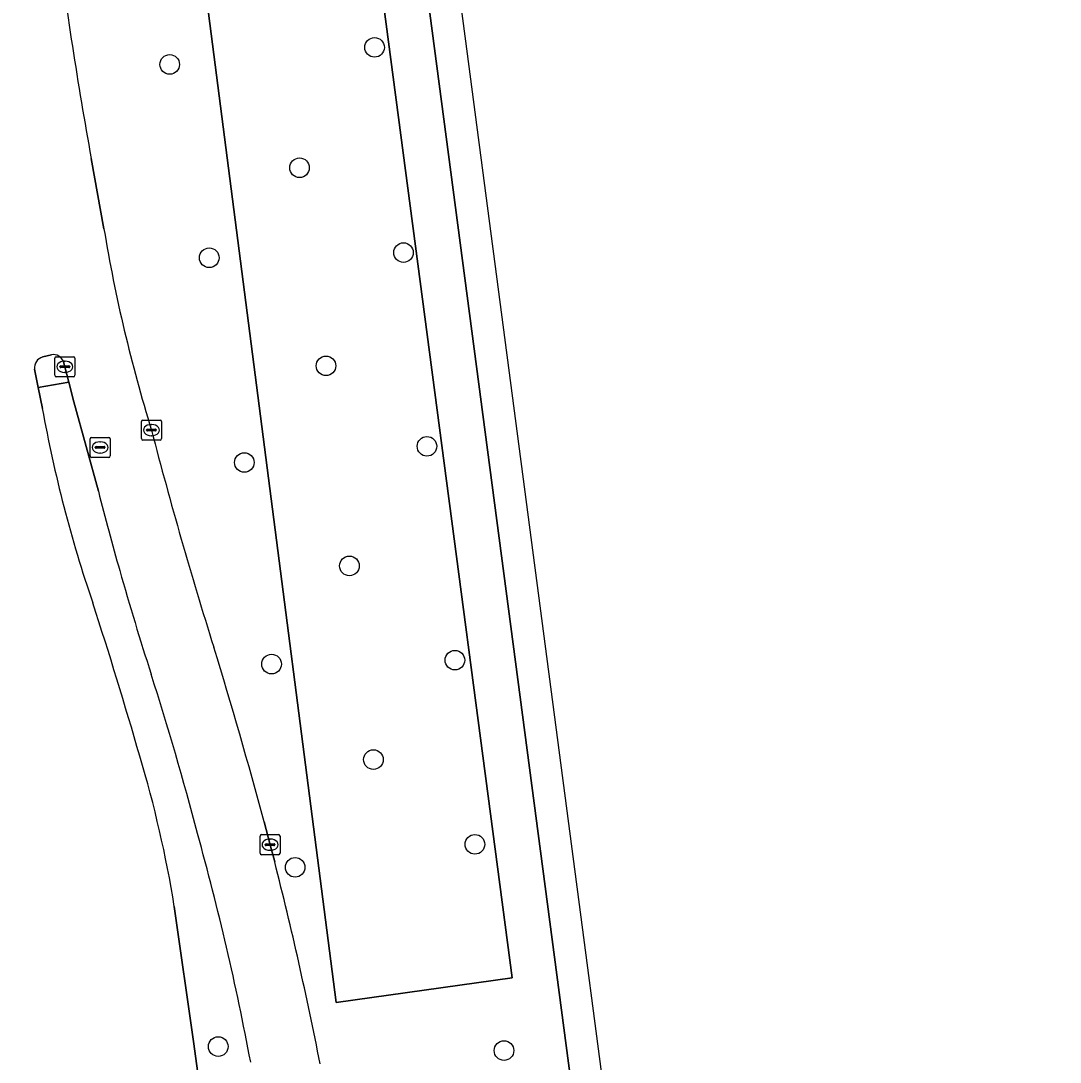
# Model space of a CAD drawing. Extents: x 160554 to 161248, y 385329 to 386506.
# Drawn here: x 161161.2 to 161213.1, y 385784.3 to 385836.3 of the extents above; entities that cross this region are included whole.
import ezdxf

# ---------------------------------------------------------------- set-up
doc = ezdxf.new("R2010")
doc.units = 0
for name, color, linetype in [('IMGEO_Berm_groen', 7, 'Continuous'), ('IMGEO_Boom', 7, 'Continuous'), ('IMGEO_Kolk', 7, 'Continuous'), ('IMGEO_OVBaan_gesloten', 7, 'Continuous'), ('IMGEO_Rijbaan_regionaal_gesloten', 7, 'Continuous'), ('IMGEO_Rioolput', 7, 'Continuous'), ('IMGEO_Verkeerseiland_gesloten', 7, 'Continuous')]:
    doc.layers.add(name, color=color, linetype=linetype)

msp = doc.modelspace()

# ---------------------------------------------------------------- linework, layer by layer
at = {"layer": 'IMGEO_Berm_groen'}
for points in [[(161192.129, 385757.369), (161192.123, 385757.419), (161191.085, 385765.148), (161171.762, 385911.427)], [(161164.75, 385829.392), (161165.383, 385825.887)], [(161163.628, 385818.238), (161162.095, 385817.984), (161162.311, 385816.931)], [(161165.106, 385812.806), (161163.883, 385817.258), (161163.628, 385818.238)], [(161173.368, 385796.323), (161173.668, 385795.179), (161173.899, 385794.318)], [(161168.893, 385792.102), (161169.863, 385785.251), (161171.633, 385772.262), (161173.94, 385754.892)]]:
    msp.add_lwpolyline(points, dxfattribs=at)
for points in [[(161176.794, 385856.248), (161168.216, 385855.075), (161176.97, 385787.315), (161185.746, 385788.543)], [(161176.794, 385856.248), (161185.746, 385788.543), (161176.97, 385787.315), (161168.216, 385855.075)]]:
    msp.add_lwpolyline(points, close=True, dxfattribs=at)
for centre, radius, start, end in [((161379.9, 385868.388), 218.656, 187.29409, 190.27334), ((161241.422, 385838.548), 77.086, 189.45343, 197.12306), ((161228.023, 385828.8), 66.776, 190.23804, 198.83907), ((161385.188, 385872.421), 224.673, 194.58299, 197.45459), ((161312.553, 385850.337), 152.149, 194.28078, 195.82506), ((161313.542, 385850.717), 153.203, 195.86099, 197.87921), ((160952.582, 385738.008), 223.248, 16.01286, 18.06511), ((160950.202, 385736.756), 230.979, 14.94484, 17.19263), ((161029.445, 385759.13), 145.291, 14.59326, 17.85679), ((161111.472, 385782.821), 58.166, 9.18119, 16.75775), ((161038.221, 385759.068), 136.833, 10.64072, 15.54439), ((160989.517, 385747.483), 190.237, 11.14624, 14.25247)]:
    msp.add_arc(centre, radius, start, end, dxfattribs=at)
at = {"layer": 'IMGEO_Boom'}
for centre in [(161178.878, 385834.937), (161168.663, 385834.087), (161175.137, 385828.933), (161170.634, 385824.447), (161180.323, 385824.704), (161176.458, 385819.057), (161181.493, 385815.044), (161172.384, 385814.237), (161177.626, 385809.08), (161173.742, 385804.183), (161182.885, 385804.38), (161178.822, 385799.422), (161183.884, 385795.196), (161174.919, 385794.051), (161171.083, 385785.112), (161185.335, 385784.912)]:
    msp.add_circle(centre, 0.489, dxfattribs=at)
at = {"layer": 'IMGEO_Kolk'}
for p, q in [((161162.932, 385818.586), (161162.932, 385819.438)), ((161163.007, 385819.512), (161163.859, 385819.512)), ((161163.42, 385819.292), (161163.445, 385819.292)), ((161163.933, 385819.438), (161163.933, 385818.586)), ((161163.191, 385819.006), (161163.191, 385819.018)), ((161163.629, 385818.969), (161163.231, 385818.969)), ((161163.234, 385819.055), (161163.632, 385819.055)), ((161163.443, 385818.732), (161163.418, 385818.732)), ((161163.675, 385819.018), (161163.675, 385819.006)), ((161163.859, 385818.512), (161163.007, 385818.512)), ((161167.252, 385815.426), (161167.252, 385816.278)), ((161167.327, 385816.352), (161168.179, 385816.352)), ((161167.74, 385816.132), (161167.765, 385816.132)), ((161168.253, 385816.278), (161168.253, 385815.426)), ((161167.511, 385815.846), (161167.511, 385815.858)), ((161167.949, 385815.809), (161167.551, 385815.809)), ((161167.554, 385815.895), (161167.952, 385815.895)), ((161167.763, 385815.572), (161167.738, 385815.572)), ((161167.995, 385815.858), (161167.995, 385815.846)), ((161168.179, 385815.352), (161167.327, 385815.352)), ((161173.167, 385794.753), (161173.167, 385795.605)), ((161173.242, 385795.679), (161174.094, 385795.679)), ((161173.469, 385795.222), (161173.867, 385795.222)), ((161173.655, 385795.459), (161173.68, 385795.459)), ((161174.168, 385795.605), (161174.168, 385794.753)), ((161173.426, 385795.173), (161173.426, 385795.185)), ((161173.864, 385795.136), (161173.466, 385795.136)), ((161173.678, 385794.899), (161173.653, 385794.899)), ((161173.91, 385795.185), (161173.91, 385795.173)), ((161174.094, 385794.679), (161173.242, 385794.679))]:
    msp.add_line(p, q, dxfattribs=at)
for points in [[(161162.932, 385818.586), (161162.932, 385819.438)], [(161163.007, 385819.512), (161163.859, 385819.512)], [(161163.933, 385819.438), (161163.933, 385818.586)], [(161163.859, 385818.512), (161163.007, 385818.512)], [(161167.252, 385815.426), (161167.252, 385816.278)], [(161167.327, 385816.352), (161168.179, 385816.352)], [(161168.253, 385816.278), (161168.253, 385815.426)], [(161168.179, 385815.352), (161167.327, 385815.352)], [(161173.167, 385794.753), (161173.167, 385795.605)], [(161173.242, 385795.679), (161174.094, 385795.679)], [(161174.168, 385795.605), (161174.168, 385794.753)], [(161174.094, 385794.679), (161173.242, 385794.679)]]:
    msp.add_lwpolyline(points, dxfattribs=at)
for centre, radius, start, end in [((161163.009, 385819.436), 0.0765, 91.552, 178.448), ((161163.009, 385819.436), 0.0765, 91.552, 178.448), ((161163.857, 385819.436), 0.0765, 1.552, 88.448), ((161163.857, 385819.436), 0.0765, 1.552, 88.448), ((161163.009, 385818.588), 0.0765, 181.552, 268.448), ((161163.009, 385818.588), 0.0765, 181.552, 268.448), ((161163.231, 385819.015), 0.0403, 85.8775, 175.7526), ((161163.228, 385819.005), 0.0366, 178.938, 274.7102), ((161163.632, 385819.012), 0.043, 264.8664, 352.4533), ((161163.636, 385819.017), 0.0386, 1.7309, 96.639), ((161163.857, 385818.588), 0.0765, 271.552, 358.448), ((161163.857, 385818.588), 0.0765, 271.552, 358.448), ((161167.329, 385816.276), 0.0765, 91.552, 178.448), ((161167.329, 385816.276), 0.0765, 91.552, 178.448), ((161168.177, 385816.276), 0.0765, 1.552, 88.448), ((161168.177, 385816.276), 0.0765, 1.552, 88.448), ((161167.551, 385815.855), 0.0403, 85.8775, 175.7526), ((161167.548, 385815.845), 0.0366, 178.938, 274.7102), ((161167.952, 385815.852), 0.043, 264.8664, 352.4533), ((161167.956, 385815.857), 0.0386, 1.7309, 96.639), ((161167.329, 385815.428), 0.0765, 181.552, 268.448), ((161167.329, 385815.428), 0.0765, 181.552, 268.448), ((161168.177, 385815.428), 0.0765, 271.552, 358.448), ((161168.177, 385815.428), 0.0765, 271.552, 358.448), ((161173.244, 385795.603), 0.0765, 91.552, 178.448), ((161173.244, 385795.603), 0.0765, 91.552, 178.448), ((161173.466, 385795.182), 0.0403, 85.8775, 175.7526), ((161173.871, 385795.184), 0.0386, 1.7309, 96.639), ((161174.092, 385795.603), 0.0765, 1.552, 88.448), ((161174.092, 385795.603), 0.0765, 1.552, 88.448), ((161173.244, 385794.755), 0.0765, 181.552, 268.448), ((161173.244, 385794.755), 0.0765, 181.552, 268.448), ((161173.463, 385795.172), 0.0366, 178.938, 274.7102), ((161173.867, 385795.179), 0.043, 264.8664, 352.4533), ((161174.092, 385794.755), 0.0765, 271.552, 358.448), ((161174.092, 385794.755), 0.0765, 271.552, 358.448)]:
    msp.add_arc(centre, radius, start, end, dxfattribs=at)
for centre, major_axis, ratio, start_param, end_param in [((161163.419, 385819.012), (-0.387, 0.002), 0.722429, 4.712389, 7.853982), ((161163.444, 385819.012), (-0.39, 0.002), 0.717154, 1.570796, 4.712389), ((161167.739, 385815.852), (-0.387, 0.002), 0.722429, 4.712389, 7.853982), ((161167.764, 385815.852), (-0.39, 0.002), 0.717154, 1.570796, 4.712389), ((161173.654, 385795.179), (-0.387, 0.002), 0.722429, 4.712389, 7.853982), ((161173.679, 385795.179), (-0.39, 0.002), 0.717154, 1.570796, 4.712389)]:
    msp.add_ellipse(centre, major_axis=major_axis, ratio=ratio, start_param=start_param, end_param=end_param, dxfattribs=at)
at = {"layer": 'IMGEO_OVBaan_gesloten'}
for points in [[(161213.073, 385609.979), (161196.575, 385735.387), (161182.706, 385840.813), (161167.141, 385959.129), (161140.774, 386160.649)], [(161139.162, 386158.234), (161139.958, 386152.089), (161140.803, 386145.482), (161141.188, 386142.52), (161141.548, 386139.783), (161145.073, 386113.098), (161149.257, 386081.304), (161156.366, 386027.725), (161169.507, 385928.499), (161170.47, 385921.206), (161171.762, 385911.427), (161191.085, 385765.148), (161192.123, 385757.419), (161192.129, 385757.369), (161192.547, 385753.94), (161193.018, 385750.537), (161193.532, 385746.558), (161194.059, 385742.593), (161194.306, 385740.679), (161194.958, 385735.855), (161195.08, 385734.903), (161196.215, 385726.449)]]:
    msp.add_lwpolyline(points, dxfattribs=at)
at = {"layer": 'IMGEO_Rijbaan_regionaal_gesloten'}
for points in [[(161165.383, 385825.887), (161164.75, 385829.392)], [(161162.331, 385819.5), (161162.761, 385819.611)], [(161163.369, 385819.252), (161163.433, 385819.012), (161163.628, 385818.238), (161163.883, 385817.258), (161165.106, 385812.806)], [(161162.311, 385816.931), (161162.095, 385817.984), (161161.92, 385818.897)], [(161173.899, 385794.318), (161173.668, 385795.179), (161173.368, 385796.323)], [(161174.813, 385748.009), (161174.379, 385751.526), (161173.94, 385754.892), (161171.633, 385772.262), (161169.863, 385785.251), (161168.893, 385792.102)]]:
    msp.add_lwpolyline(points, dxfattribs=at)
for centre, radius, start, end in [((161379.9, 385868.388), 218.656, 187.29409, 190.27334), ((161241.422, 385838.548), 77.086, 189.45343, 197.12306), ((161162.852, 385819.07), 0.549, 19.3797, 99.5), ((161162.478, 385818.958), 0.561, 105.1511, 186.2929), ((161228.023, 385828.8), 66.776, 190.23804, 198.83907), ((161385.188, 385872.421), 224.673, 194.58299, 197.45459), ((161312.553, 385850.337), 152.149, 194.28078, 195.82506), ((161313.542, 385850.717), 153.203, 195.86099, 197.87921), ((160952.582, 385738.008), 223.248, 16.01286, 18.06511), ((160950.202, 385736.756), 230.979, 14.94484, 17.19263), ((161029.445, 385759.13), 145.291, 14.59326, 17.85679), ((161111.472, 385782.821), 58.166, 9.18119, 16.75775), ((161038.221, 385759.068), 136.833, 10.64072, 15.54439), ((160989.517, 385747.483), 190.237, 11.14624, 14.25247)]:
    msp.add_arc(centre, radius, start, end, dxfattribs=at)
at = {"layer": 'IMGEO_Rioolput'}
for p, q in [((161164.767, 385815.488), (161165.619, 385815.488)), ((161164.692, 385814.562), (161164.692, 385815.414)), ((161164.951, 385814.982), (161164.951, 385814.994)), ((161165.389, 385814.945), (161164.991, 385814.945)), ((161164.994, 385815.031), (161165.392, 385815.031)), ((161165.18, 385815.268), (161165.205, 385815.268)), ((161165.435, 385814.994), (161165.435, 385814.982)), ((161165.693, 385815.414), (161165.693, 385814.562)), ((161165.619, 385814.488), (161164.767, 385814.488)), ((161165.203, 385814.708), (161165.178, 385814.708))]:
    msp.add_line(p, q, dxfattribs=at)
for points in [[(161164.767, 385815.488), (161165.619, 385815.488)], [(161164.692, 385814.562), (161164.692, 385815.414)], [(161165.693, 385815.414), (161165.693, 385814.562)], [(161165.619, 385814.488), (161164.767, 385814.488)]]:
    msp.add_lwpolyline(points, dxfattribs=at)
for centre, radius, start, end in [((161164.769, 385815.412), 0.0765, 91.552, 178.448), ((161164.769, 385815.412), 0.0765, 91.552, 178.448), ((161165.617, 385815.412), 0.0765, 1.552, 88.448), ((161165.617, 385815.412), 0.0765, 1.552, 88.448), ((161164.991, 385814.991), 0.0403, 85.8775, 175.7526), ((161164.988, 385814.981), 0.0366, 178.938, 274.7102), ((161165.392, 385814.988), 0.043, 264.8664, 352.4533), ((161165.396, 385814.993), 0.0386, 1.7309, 96.639), ((161164.769, 385814.564), 0.0765, 181.552, 268.448), ((161164.769, 385814.564), 0.0765, 181.552, 268.448), ((161165.617, 385814.564), 0.0765, 271.552, 358.448), ((161165.617, 385814.564), 0.0765, 271.552, 358.448)]:
    msp.add_arc(centre, radius, start, end, dxfattribs=at)
for centre, major_axis, ratio, start_param, end_param in [((161165.179, 385814.988), (-0.387, 0.002), 0.722429, 4.712389, 7.853982), ((161165.204, 385814.988), (-0.39, 0.002), 0.717154, 1.570796, 4.712389)]:
    msp.add_ellipse(centre, major_axis=major_axis, ratio=ratio, start_param=start_param, end_param=end_param, dxfattribs=at)
at = {"layer": 'IMGEO_Verkeerseiland_gesloten'}
for points in [[(161162.761, 385819.611), (161162.331, 385819.5)], [(161162.095, 385817.984), (161163.628, 385818.238), (161163.433, 385819.012), (161163.369, 385819.252)], [(161161.92, 385818.897), (161162.095, 385817.984)]]:
    msp.add_lwpolyline(points, dxfattribs=at)
for centre, radius, start, end in [((161162.852, 385819.07), 0.549, 19.3797, 99.5), ((161162.478, 385818.958), 0.561, 105.1511, 186.2929)]:
    msp.add_arc(centre, radius, start, end, dxfattribs=at)

doc.saveas('drawing.dxf')
